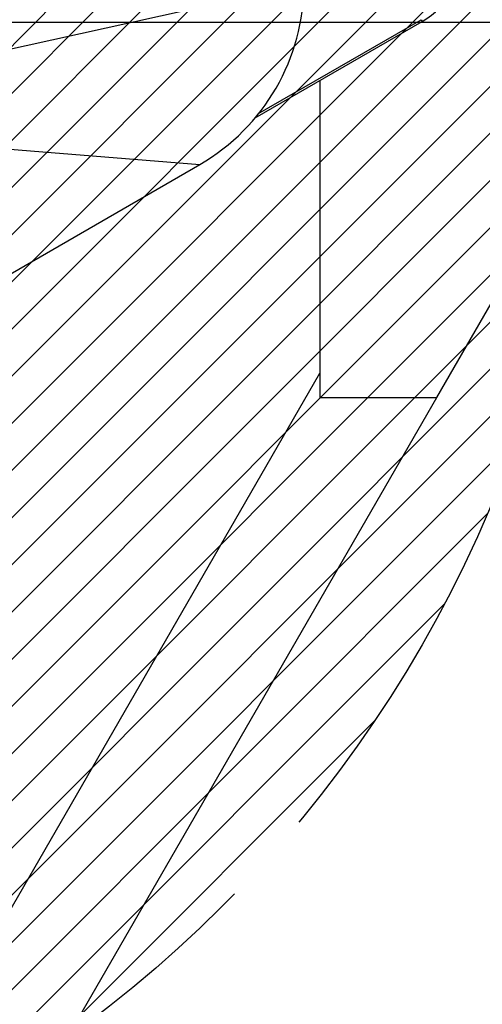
# Model space of a CAD drawing. Header units: millimetres. Extents: x -491 to 2059, y -393 to 795.
# Tile 265 of 323: x 1040 to 1085, y 418 to 513. Entities that reach past the tile are written whole.
import ezdxf

# ---------------------------------------------------------------- set-up
doc = ezdxf.new("R2010")
doc.units = ezdxf.units.MM
doc.header["$LTSCALE"] = 462.55
doc.linetypes.add('PHANTOM', pattern=[0.8, 0.45, -0.05, 0.1, -0.05, 0.1, -0.05])
doc.layers.get('0').update_dxf_attribs({"linetype": 'CONTINUOUS'})
for name, color, linetype in [('_0219_COVER_TOP_PBL222', 7, 'CONTINUOUS'), ('A2400201_ABL276', 7, 'CONTINUOUS'), ('A2410102_ABL277', 7, 'CONTINUOUS'), ('DEFAULT_3', 7, 'PHANTOM'), ('DR1SM11A1001_ABL212', 7, 'CONTINUOUS'), ('DR1SM11P1002_PBL269', 7, 'CONTINUOUS'), ('DR1SM11P1003_PBL213', 7, 'CONTINUOUS'), ('M2000103__PBL215', 7, 'CONTINUOUS'), ('M2410102_PBL278', 7, 'CONTINUOUS'), ('위_8_VBL211', 7, 'CONTINUOUS')]:
    doc.layers.add(name, color=color, linetype=linetype)

# ---------------------------------------------------------------- blocks, each defined once
blk = doc.blocks.new('DR1SM11P1003_PBL213', base_point=(1489.09, 2262.13))
at = {"layer": 'DR1SM11P1003_PBL213', "color": 7}
for p, q in [((1631.24, 2015.92), (1724.79, 2177.97)), ((1653.46, 2000.01), (1752.83, 2172.13))]:
    blk.add_line(p, q, dxfattribs=at)
blk = doc.blocks.new('DR1SM11P1002_PBL269', base_point=(3572.75, 4624.91))
at = {"layer": 'DR1SM11P1002_PBL269', "color": 7}
for p, q in [((3560.79, 4714.91), (3532.75, 4714.91)), ((3532.75, 4714.91), (3532.75, 4708.02)), ((3612.75, 4624.91), (3560.79, 4714.91)), ((3560.79, 4534.91), (3612.75, 4624.91)), ((3532.75, 4610.88), (3532.75, 4534.91)), ((3532.75, 4534.91), (3560.79, 4534.91))]:
    blk.add_line(p, q, dxfattribs=at)
for centre in [(3547.05, 4684.91), (3547.05, 4644.91)]:
    blk.add_circle(centre, 4.25, dxfattribs=at)
at = {"layer": 'DR1SM11P1002_PBL269', "color": 134}
for centre in [(3547.05, 4684.91), (3547.05, 4644.91)]:
    blk.add_arc(centre, 5, 255, 195, dxfattribs=at)
blk = doc.blocks.new('DR1SM11A1001_ABL212', base_point=(1489.09, 2262.13))
at = {"layer": 'DR1SM11P1002_PBL269'}
blk.add_blockref('DR1SM11P1002_PBL269', (1764.79, 2262.13), dxfattribs=at)
at = {"layer": 'DR1SM11P1003_PBL213'}
blk.add_blockref('DR1SM11P1003_PBL213', (1489.09, 2262.13), dxfattribs=at)
blk = doc.blocks.new('M2000103__PBL215', base_point=(3333.83, 4603.97))
at = {"layer": 'M2000103__PBL215', "color": 7}
for p, q in [((3517.9, 4602.89), (3557.05, 4625.49)), ((3517.22, 4601.92), (3557.3, 4625.05))]:
    blk.add_line(p, q, dxfattribs=at)
at = {"layer": 'M2000103__PBL215', "color": 2}
blk.add_line((3557.05, 4625.49), (3557.3, 4625.05), dxfattribs=at)
at = {"layer": 'M2000103__PBL215', "color": 7}
blk.add_arc((3547.3, 4642.38), 20, 300, 360, dxfattribs=at)
blk = doc.blocks.new('_0219_COVER_TOP_PBL222', base_point=(3331.95, 4611.09))
at = {"layer": '_0219_COVER_TOP_PBL222', "color": 2}
for p, q in [((3528.94, 4634.09), (3421.24, 4610.05)), ((3418.34, 4597.58), (3503.94, 4590.79))]:
    blk.add_line(p, q, dxfattribs=at)
at = {"layer": '_0219_COVER_TOP_PBL222', "color": 7}
blk.add_line((3403.39, 4532.73), (3503.94, 4590.79), dxfattribs=at)
blk.add_arc((3478.94, 4634.09), 50, 300, 359.9993, dxfattribs=at)
blk = doc.blocks.new('M2410102_PBL278', base_point=(3297.05, 4624.91))
at = {"layer": 'M2410102_PBL278', "color": 1}
blk.add_line((3297.05, 4624.91), (3725.7, 4624.91), dxfattribs=at)
blk = doc.blocks.new('A2410102_ABL277', base_point=(3297.05, 4624.91))
at = {"layer": 'M2410102_PBL278'}
blk.add_blockref('M2410102_PBL278', (3297.05, 4624.91), dxfattribs=at)
blk = doc.blocks.new('A2400201_ABL276', base_point=(3297.05, 4624.91))
at = {"layer": 'A2410102_ABL277'}
blk.add_blockref('A2410102_ABL277', (3297.05, 4624.91), dxfattribs=at)
blk = doc.blocks.new('위_8_VBL211', base_point=(1489.09, 2262.13))
at = {"layer": '_0219_COVER_TOP_PBL222'}
blk.add_blockref('_0219_COVER_TOP_PBL222', (1523.99, 2248.31), dxfattribs=at)
at = {"layer": 'A2400201_ABL276'}
blk.add_blockref('A2400201_ABL276', (1489.09, 2262.13), dxfattribs=at)
at = {"layer": 'DR1SM11A1001_ABL212'}
blk.add_blockref('DR1SM11A1001_ABL212', (1489.09, 2262.13), dxfattribs=at)
at = {"layer": 'M2000103__PBL215'}
blk.add_blockref('M2000103__PBL215', (1525.87, 2241.19), dxfattribs=at)
blk = doc.blocks.new('EEEEE')
h = blk.add_hatch()
h.set_pattern_fill('XSEC0003', color=134, scale=8, angle=45, style=0, pattern_type=0)
h.set_pattern_definition([(45, (0, 0), (-5.656854, 5.656854), [])])
edge = h.paths.add_edge_path()
edge.add_arc((1489.089, 2262.131), 300, 0, 360)
at = {"layer": 'DEFAULT_3', "color": 2}
blk.add_circle((1489.089, 2262.131), 300, dxfattribs=at)
at = {"layer": '위_8_VBL211'}
blk.add_blockref('위_8_VBL211', (1489.089, 2262.131), dxfattribs=at)

msp = doc.modelspace()

# ---------------------------------------------------------------- block references
at = {"xscale": 0.4, "yscale": 0.4, "zscale": 0.4}
msp.add_blockref('EEEEE', (379.168, -392.534), dxfattribs=at)

doc.saveas('drawing.dxf')
